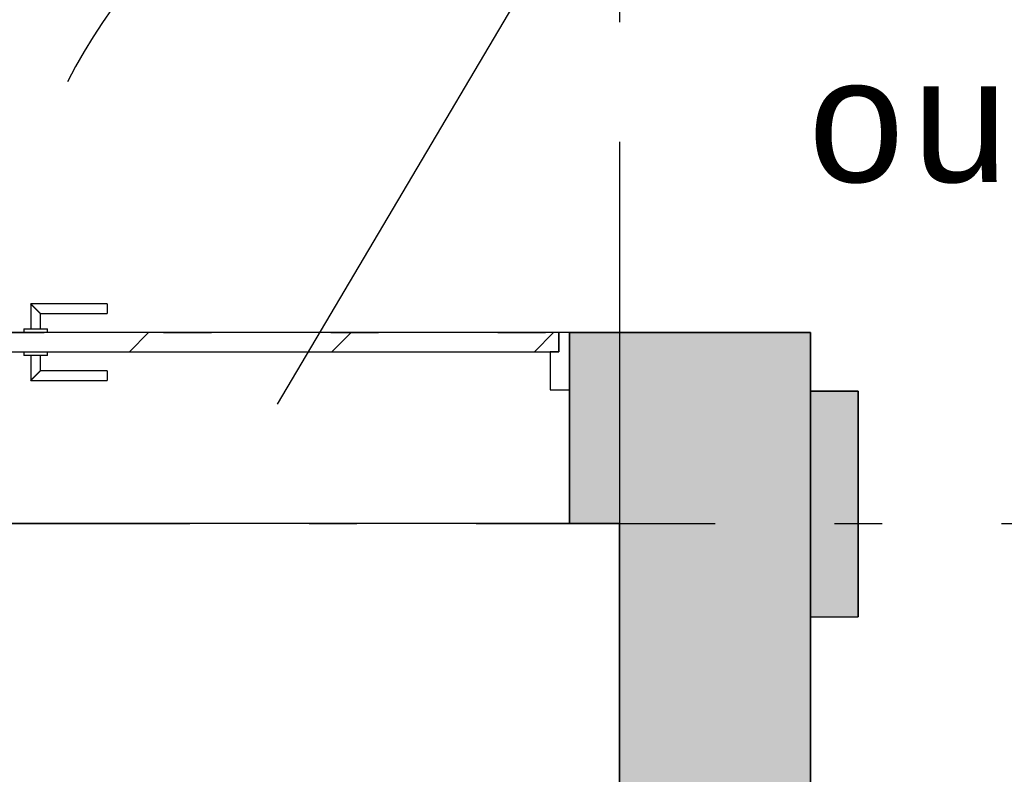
# Model space of a CAD drawing. Extents: x 2 to 87, y -108 to 11.
# Tile 348 of 352: x 48.37 to 50.43, y -10.83 to -9.25. Entities that reach past the tile are written whole.
import ezdxf

# ---------------------------------------------------------------- set-up
doc = ezdxf.new("R2010")
doc.units = 0
doc.header["$MEASUREMENT"] = 0
doc.linetypes.add('DASHDOT', pattern=[1, 0.5, -0.25, 0, -0.25])
doc.linetypes.add('DOT', pattern=[0.25, 0, -0.25])
for name, color, linetype in [('10', 7, 'CONTINUOUS'), ('16', 7, 'CONTINUOUS'), ('18', 7, 'CONTINUOUS'), ('2', 7, 'CONTINUOUS'), ('25', 7, 'CONTINUOUS'), ('30', 7, 'CONTINUOUS'), ('5', 7, 'CONTINUOUS'), ('8', 7, 'CONTINUOUS')]:
    doc.layers.add(name, color=color, linetype=linetype)
doc.styles.add('MONOTXT', font='MONOTXT', dxfattribs={"height": 0.2})

# ---------------------------------------------------------------- blocks, each defined once
blk = doc.blocks.new('*N157')
at = {"layer": '25', "color": 62, "linetype": 'Continuous'}
for p, q in [((50.0276, -10.0302), (50.1276, -10.0302)), ((50.0276, -10.0302), (50.0276, -10.5031)), ((50.1276, -10.0302), (50.1276, -10.5031)), ((50.0276, -10.5031), (50.1276, -10.5031))]:
    blk.add_line(p, q, dxfattribs=at)
for points in [[(50.0276, -10.0302), (50.0276, -10.0302), (50.1276, -10.0302)], [(50.0276, -10.0302), (50.0276, -10.5031), (50.1276, -10.5031)], [(50.0276, -10.0302), (50.1276, -10.0302), (50.1276, -10.5031)], [(50.0276, -10.5031), (50.0276, -10.5031), (50.1276, -10.5031)]]:
    blk.add_solid(points, dxfattribs=at)

msp = doc.modelspace()

# ---------------------------------------------------------------- linework, layer by layer
at = {"layer": '10', "color": 7, "linetype": 'Continuous'}
msp.add_line((49.7032, -8.7171), (48.9101, -10.0571), dxfattribs=at)
at = {"layer": '16', "color": 62, "linetype": 'Continuous'}
msp.add_arc((49.5006, -9.9075), 1.156, 96.4017, 152.9662, dxfattribs=at)
at = {"layer": '18', "color": 1, "linetype": 'DOT'}
msp.add_lwpolyline([(48.3226, -10.3075), (48.3226, -9.9075), (49.5226, -9.9075), (49.5226, -10.3075)], close=True, dxfattribs=at)
at = {"layer": '2', "color": 62, "linetype": 'Continuous'}
for p, q in [((50.0276, -9.9075), (49.5226, -9.9075)), ((49.5226, -10.3075), (49.5226, -9.9075)), ((50.0276, -11.0991), (50.0276, -9.9075)), ((50.1276, -10.0302), (50.0276, -10.0302)), ((50.0276, -10.0302), (50.0276, -10.5031)), ((50.1276, -10.5031), (50.1276, -10.0302)), ((49.6276, -10.3075), (33.3276, -10.3075)), ((49.6276, -14.6125), (49.6276, -10.3075)), ((50.0276, -10.5031), (50.1276, -10.5031))]:
    msp.add_line(p, q, dxfattribs=at)
at = {"layer": '25', "color": 62, "linetype": 'Continuous'}
for p, q in [((49.5226, -9.9075), (49.6276, -9.9075)), ((49.5226, -9.9075), (49.5226, -9.9797)), ((49.6276, -9.9075), (50.0276, -9.9075)), ((49.6276, -9.9075), (49.6276, -10.3075)), ((49.6276, -9.9075), (49.6276, -9.9797)), ((50.0276, -9.9075), (50.0276, -10.3075)), ((49.5226, -9.9797), (49.5226, -10.3075)), ((49.6276, -9.9797), (49.6276, -10.3075)), ((49.5226, -10.3075), (49.6276, -10.3075)), ((49.6276, -10.3075), (49.6276, -11.0991)), ((50.0276, -10.3075), (50.0276, -11.0991))]:
    msp.add_line(p, q, dxfattribs=at)
for points in [[(49.5226, -9.9075), (49.5226, -9.9075), (49.6276, -9.9075)], [(49.5226, -9.9075), (49.5226, -9.9797), (49.6276, -9.9797)], [(49.5226, -9.9075), (49.6276, -9.9075), (49.6276, -9.9797)], [(49.6276, -9.9075), (49.6276, -9.9075), (50.0276, -9.9075)], [(49.6276, -9.9075), (49.6276, -10.3075), (50.0276, -10.3075)], [(49.6276, -9.9075), (50.0276, -9.9075), (50.0276, -10.3075)], [(49.5226, -9.9797), (49.5226, -10.3075), (49.6276, -10.3075)], [(49.5226, -9.9797), (49.6276, -9.9797), (49.6276, -10.3075)], [(49.5226, -10.3075), (49.5226, -10.3075), (49.6276, -10.3075)], [(49.6276, -10.3075), (49.6276, -11.0991), (50.0276, -11.0991)], [(49.6276, -10.3075), (50.0276, -10.3075), (50.0276, -11.0991)]]:
    msp.add_solid(points, dxfattribs=at)
at = {"layer": '30', "color": 62, "linetype": 'Continuous'}
for p, q in [((49.5218, -9.9075), (49.5006, -9.9075)), ((49.5006, -9.9075), (49.5006, -9.9475)), ((49.5006, -9.9475), (49.4826, -9.9475)), ((49.4826, -9.9475), (49.4826, -10.0275)), ((49.4826, -10.0275), (49.5226, -10.0275))]:
    msp.add_line(p, q, dxfattribs=at)
at = {"layer": '5', "color": 7, "linetype": 'DASHDOT'}
for p, q in [((49.6276, -7.3075), (49.6276, -96.5075)), ((7.5276, -10.3075), (52.6276, -10.3075))]:
    msp.add_line(p, q, dxfattribs=at)
at = {"layer": '8', "color": 62, "linetype": 'Continuous'}
for p, q in [((48.3946, -9.8475), (48.3946, -9.8995)), ((48.5546, -9.8475), (48.3946, -9.8475)), ((48.5546, -9.8475), (48.5546, -9.8675)), ((48.4146, -9.8995), (48.4146, -9.8675)), ((48.4146, -9.8675), (48.5546, -9.8675)), ((48.3796, -9.8995), (48.3796, -9.9075)), ((48.3796, -9.8995), (48.4296, -9.8995)), ((48.4296, -9.9075), (48.4296, -9.8995)), ((49.5006, -9.9075), (48.3446, -9.9075)), ((48.601, -9.9475), (48.641, -9.9075)), ((49.0253, -9.9475), (49.0653, -9.9075)), ((49.4495, -9.9475), (49.4895, -9.9075)), ((49.5006, -9.9475), (49.5006, -9.9075)), ((48.3446, -9.9475), (49.5006, -9.9475)), ((48.3796, -9.9475), (48.3796, -9.9555)), ((48.4296, -9.9555), (48.3796, -9.9555)), ((48.3946, -9.9555), (48.3946, -10.0075)), ((48.4146, -9.9875), (48.4146, -9.9555)), ((48.4296, -9.9555), (48.4296, -9.9475)), ((48.5546, -9.9875), (48.4146, -9.9875)), ((48.5546, -9.9875), (48.5546, -10.0075)), ((48.3946, -10.0075), (48.5546, -10.0075))]:
    msp.add_line(p, q, dxfattribs=at)
for points in [[(48.4146, -9.8675), (48.4146, -9.8674), (48.4145, -9.8674), (48.4145, -9.8674), (48.4145, -9.8674), (48.4145, -9.8674), (48.4145, -9.8674), (48.4145, -9.8674), (48.4145, -9.8674), (48.4145, -9.8674), (48.4145, -9.8674), (48.4145, -9.8674), (48.4145, -9.8674), (48.4145, -9.8674), (48.4145, -9.8674), (48.4145, -9.8674), (48.4145, -9.8674), (48.4145, -9.8674), (48.4145, -9.8674), (48.4145, -9.8674), (48.4145, -9.8674), (48.4145, -9.8674), (48.4145, -9.8674), (48.4145, -9.8674), (48.4145, -9.8674), (48.4145, -9.8674), (48.4145, -9.8674), (48.4145, -9.8674), (48.4145, -9.8674), (48.4144, -9.8673), (48.4144, -9.8673), (48.4144, -9.8673), (48.4144, -9.8673), (48.4144, -9.8673), (48.4144, -9.8673), (48.4144, -9.8673), (48.4144, -9.8673), (48.4144, -9.8673), (48.4144, -9.8673), (48.4144, -9.8673), (48.4144, -9.8673), (48.4144, -9.8673), (48.4144, -9.8673), (48.4144, -9.8673), (48.4144, -9.8673), (48.4144, -9.8673), (48.4144, -9.8673), (48.4144, -9.8672), (48.4143, -9.8672), (48.4143, -9.8672), (48.4143, -9.8672), (48.4143, -9.8672), (48.4143, -9.8672), (48.4143, -9.8672), (48.4143, -9.8672), (48.4143, -9.8672), (48.4143, -9.8672), (48.4143, -9.8672), (48.4143, -9.8672), (48.4143, -9.8672), (48.4143, -9.8672), (48.4143, -9.8672), (48.4143, -9.8672), (48.4142, -9.8671), (48.4141, -9.867), (48.4141, -9.867), (48.4141, -9.867), (48.4141, -9.867), (48.4141, -9.867), (48.4141, -9.867), (48.4141, -9.867), (48.4141, -9.867), (48.4141, -9.867), (48.4141, -9.867), (48.4141, -9.867), (48.4141, -9.8669), (48.414, -9.8669), (48.414, -9.8669), (48.414, -9.8669), (48.414, -9.8669), (48.414, -9.8669), (48.414, -9.8669), (48.414, -9.8669), (48.414, -9.8669), (48.414, -9.8669), (48.414, -9.8669), (48.4139, -9.8668), (48.4139, -9.8668), (48.4139, -9.8668), (48.4139, -9.8668), (48.4139, -9.8668), (48.4139, -9.8668), (48.4139, -9.8668), (48.4139, -9.8668), (48.4139, -9.8668), (48.4139, -9.8668), (48.4138, -9.8667), (48.4138, -9.8667), (48.4138, -9.8667), (48.4138, -9.8667), (48.4138, -9.8667), (48.4138, -9.8667), (48.4138, -9.8667), (48.4138, -9.8667), (48.4138, -9.8667), (48.4138, -9.8667), (48.4137, -9.8666), (48.4137, -9.8666), (48.4137, -9.8666), (48.4137, -9.8666), (48.4137, -9.8666), (48.4137, -9.8666), (48.4137, -9.8666), (48.4137, -9.8666), (48.4137, -9.8665), (48.4136, -9.8665), (48.4136, -9.8665), (48.4136, -9.8665), (48.4136, -9.8665), (48.4136, -9.8665), (48.4136, -9.8665), (48.4136, -9.8665), (48.4136, -9.8665), (48.4135, -9.8664), (48.4135, -9.8664), (48.4135, -9.8664), (48.4135, -9.8664), (48.4135, -9.8664), (48.4135, -9.8664), (48.4135, -9.8664), (48.4135, -9.8664), (48.4134, -9.8663), (48.4134, -9.8663), (48.4134, -9.8663), (48.4134, -9.8663), (48.4134, -9.8663), (48.4134, -9.8663), (48.4134, -9.8663), (48.4134, -9.8663), (48.4133, -9.8662), (48.4133, -9.8662), (48.4133, -9.8662), (48.4133, -9.8662), (48.4133, -9.8662), (48.4133, -9.8662), (48.4133, -9.8662), (48.4132, -9.8661), (48.4132, -9.8661), (48.4132, -9.8661), (48.4132, -9.8661), (48.4132, -9.8661), (48.4132, -9.8661), (48.4132, -9.8661), (48.4131, -9.866), (48.413, -9.8659), (48.413, -9.8659), (48.413, -9.8659), (48.413, -9.8659), (48.413, -9.8659), (48.413, -9.8659), (48.413, -9.8659), (48.4129, -9.8658), (48.4129, -9.8658), (48.4129, -9.8658), (48.4129, -9.8658), (48.4129, -9.8658), (48.4129, -9.8658), (48.4129, -9.8658), (48.4128, -9.8657), (48.4128, -9.8657), (48.4128, -9.8657), (48.4128, -9.8657), (48.4128, -9.8657), (48.4128, -9.8657), (48.4127, -9.8656), (48.4127, -9.8656), (48.4127, -9.8656), (48.4127, -9.8656), (48.4127, -9.8656), (48.4127, -9.8656), (48.4126, -9.8655), (48.4126, -9.8655), (48.4126, -9.8655), (48.4126, -9.8655), (48.4126, -9.8655), (48.4126, -9.8655), (48.4125, -9.8654), (48.4125, -9.8654), (48.4125, -9.8654), (48.4125, -9.8654), (48.4125, -9.8654), (48.4125, -9.8654), (48.4124, -9.8653), (48.4124, -9.8653), (48.4124, -9.8653), (48.4124, -9.8653), (48.4124, -9.8653), (48.4124, -9.8653), (48.4123, -9.8652), (48.4123, -9.8652), (48.4123, -9.8652), (48.4123, -9.8652), (48.4123, -9.8652), (48.4123, -9.8652), (48.4122, -9.8651), (48.4122, -9.8651), (48.4122, -9.8651), (48.4122, -9.8651), (48.4122, -9.8651), (48.4122, -9.865), (48.4121, -9.865), (48.4121, -9.865), (48.4121, -9.865), (48.4121, -9.865), (48.4121, -9.865), (48.412, -9.8649), (48.412, -9.8649), (48.412, -9.8649), (48.412, -9.8649), (48.412, -9.8649), (48.412, -9.8648), (48.4119, -9.8648), (48.4119, -9.8648), (48.4119, -9.8648), (48.4119, -9.8648), (48.4119, -9.8648), (48.4118, -9.8647), (48.4118, -9.8647), (48.4118, -9.8647), (48.4118, -9.8647), (48.4118, -9.8647), (48.4117, -9.8646), (48.4117, -9.8646), (48.4117, -9.8646), (48.4117, -9.8646), (48.4117, -9.8646), (48.4116, -9.8645), (48.4116, -9.8645), (48.4116, -9.8645), (48.4116, -9.8645), (48.4116, -9.8645), (48.4115, -9.8644), (48.4115, -9.8644), (48.4115, -9.8644), (48.4115, -9.8644), (48.4115, -9.8644), (48.4115, -9.8644), (48.4114, -9.8643), (48.4113, -9.8642), (48.4113, -9.8642), (48.4113, -9.8642), (48.4113, -9.8642), (48.4112, -9.8641), (48.4112, -9.8641), (48.4112, -9.8641), (48.4112, -9.8641), (48.4112, -9.8641), (48.4111, -9.864), (48.4111, -9.864), (48.4111, -9.864), (48.4111, -9.864), (48.4111, -9.864), (48.411, -9.8639), (48.411, -9.8639), (48.411, -9.8639), (48.411, -9.8639), (48.411, -9.8639), (48.4109, -9.8638), (48.4109, -9.8638), (48.4109, -9.8638), (48.4109, -9.8638), (48.4109, -9.8638), (48.4108, -9.8637), (48.4108, -9.8637), (48.4108, -9.8637), (48.4108, -9.8637), (48.4107, -9.8636), (48.4107, -9.8636), (48.4107, -9.8636), (48.4107, -9.8636), (48.4107, -9.8636), (48.4106, -9.8635), (48.4106, -9.8635), (48.4106, -9.8635), (48.4106, -9.8635), (48.4106, -9.8634), (48.4105, -9.8634), (48.4105, -9.8634), (48.4105, -9.8634), (48.4105, -9.8634), (48.4104, -9.8633), (48.4104, -9.8633), (48.4104, -9.8633), (48.4104, -9.8633), (48.4104, -9.8632), (48.4103, -9.8632), (48.4103, -9.8632), (48.4103, -9.8632), (48.4103, -9.8632), (48.4102, -9.8631), (48.4102, -9.8631), (48.4102, -9.8631), (48.4102, -9.8631), (48.4101, -9.863), (48.4101, -9.863), (48.4101, -9.863), (48.4101, -9.863), (48.4101, -9.863), (48.41, -9.8629), (48.41, -9.8629), (48.41, -9.8629), (48.41, -9.8629), (48.4099, -9.8628), (48.4099, -9.8628), (48.4099, -9.8628), (48.4099, -9.8628), (48.4099, -9.8627), (48.4098, -9.8627), (48.4098, -9.8627), (48.4098, -9.8627), (48.4098, -9.8627), (48.4097, -9.8626), (48.4097, -9.8626), (48.4097, -9.8626), (48.4097, -9.8626), (48.4096, -9.8625), (48.4096, -9.8625), (48.4096, -9.8625), (48.4096, -9.8625), (48.4095, -9.8624), (48.4095, -9.8624), (48.4095, -9.8624), (48.4095, -9.8624), (48.4095, -9.8623), (48.4094, -9.8623), (48.4094, -9.8623), (48.4094, -9.8623), (48.4094, -9.8623), (48.4093, -9.8622), (48.4093, -9.8622), (48.4093, -9.8622), (48.4093, -9.8622), (48.4092, -9.8621), (48.4091, -9.862), (48.4091, -9.862), (48.4091, -9.862), (48.4091, -9.862), (48.409, -9.8619), (48.409, -9.8619), (48.409, -9.8619), (48.409, -9.8619), (48.4089, -9.8618), (48.4089, -9.8618), (48.4089, -9.8618), (48.4089, -9.8618), (48.4088, -9.8617), (48.4088, -9.8617), (48.4088, -9.8617), (48.4088, -9.8617), (48.4087, -9.8616), (48.4087, -9.8616), (48.4087, -9.8616), (48.4087, -9.8616), (48.4086, -9.8615), (48.4086, -9.8615), (48.4086, -9.8615), (48.4086, -9.8615), (48.4085, -9.8614), (48.4085, -9.8614), (48.4085, -9.8614), (48.4085, -9.8614), (48.4084, -9.8613), (48.4084, -9.8613), (48.4084, -9.8613), (48.4084, -9.8613), (48.4083, -9.8612), (48.4083, -9.8612), (48.4083, -9.8612), (48.4083, -9.8612), (48.4082, -9.8611), (48.4082, -9.8611), (48.4082, -9.8611), (48.4082, -9.8611), (48.4081, -9.861), (48.4081, -9.861), (48.4081, -9.861), (48.4081, -9.861), (48.408, -9.8609), (48.408, -9.8609), (48.408, -9.8609), (48.408, -9.8609), (48.4079, -9.8608), (48.4079, -9.8608), (48.4079, -9.8608), (48.4079, -9.8608), (48.4078, -9.8607), (48.4078, -9.8607), (48.4078, -9.8607), (48.4078, -9.8606), (48.4077, -9.8606), (48.4077, -9.8606), (48.4077, -9.8606), (48.4076, -9.8605), (48.4076, -9.8605), (48.4076, -9.8605), (48.4076, -9.8605), (48.4075, -9.8604), (48.4075, -9.8604), (48.4075, -9.8604), (48.4075, -9.8604), (48.4074, -9.8603), (48.4074, -9.8603), (48.4074, -9.8603), (48.4074, -9.8603), (48.4073, -9.8602), (48.4073, -9.8602), (48.4073, -9.8602), (48.4073, -9.8602), (48.4072, -9.8601), (48.4072, -9.8601), (48.4072, -9.8601), (48.4072, -9.8601), (48.4071, -9.86), (48.4071, -9.86), (48.4071, -9.86), (48.407, -9.8599), (48.407, -9.8599), (48.407, -9.8599), (48.407, -9.8599), (48.4069, -9.8598), (48.4069, -9.8598), (48.4069, -9.8598), (48.4069, -9.8598), (48.4068, -9.8597), (48.4068, -9.8597), (48.4068, -9.8597), (48.4068, -9.8597), (48.4067, -9.8596), (48.4067, -9.8596), (48.4067, -9.8596), (48.4066, -9.8595), (48.4065, -9.8594), (48.4065, -9.8594), (48.4065, -9.8594), (48.4065, -9.8594), (48.4064, -9.8593), (48.4064, -9.8593), (48.4064, -9.8593), (48.4064, -9.8593), (48.4063, -9.8592), (48.4063, -9.8592), (48.4063, -9.8592), (48.4062, -9.8591), (48.4062, -9.8591), (48.4062, -9.8591), (48.4062, -9.8591), (48.4061, -9.859), (48.4061, -9.859), (48.4061, -9.859), (48.4061, -9.859), (48.406, -9.8589), (48.406, -9.8589), (48.406, -9.8589), (48.4059, -9.8588), (48.4059, -9.8588), (48.4059, -9.8588), (48.4059, -9.8588), (48.4058, -9.8587), (48.4058, -9.8587), (48.4058, -9.8587), (48.4058, -9.8587), (48.4057, -9.8586), (48.4057, -9.8586), (48.4057, -9.8586), (48.4056, -9.8585), (48.4056, -9.8585), (48.4056, -9.8585), (48.4056, -9.8585), (48.4055, -9.8584), (48.4055, -9.8584), (48.4055, -9.8584), (48.4055, -9.8584), (48.4054, -9.8583), (48.4054, -9.8583), (48.4054, -9.8583), (48.4054, -9.8582), (48.4053, -9.8582), (48.4053, -9.8582), (48.4053, -9.8582), (48.4052, -9.8581), (48.4052, -9.8581), (48.4052, -9.8581), (48.4052, -9.8581), (48.4051, -9.858), (48.4051, -9.858), (48.4051, -9.858), (48.4051, -9.8579), (48.405, -9.8579), (48.405, -9.8579), (48.405, -9.8579), (48.4049, -9.8578), (48.4049, -9.8578), (48.4049, -9.8578), (48.4049, -9.8578), (48.4048, -9.8577), (48.4048, -9.8577), (48.4048, -9.8577), (48.4048, -9.8576), (48.4047, -9.8576), (48.4047, -9.8576), (48.4047, -9.8576), (48.4046, -9.8575), (48.4046, -9.8575), (48.4046, -9.8575), (48.4046, -9.8575), (48.4045, -9.8574), (48.4045, -9.8574), (48.4045, -9.8574), (48.4045, -9.8574), (48.4044, -9.8573), (48.4044, -9.8573), (48.4044, -9.8573), (48.4043, -9.8572), (48.4043, -9.8572), (48.4043, -9.8572), (48.4043, -9.8572), (48.4042, -9.8571), (48.4042, -9.8571), (48.4042, -9.8571), (48.4042, -9.8571), (48.4041, -9.857), (48.4041, -9.857), (48.4041, -9.857), (48.404, -9.8569), (48.404, -9.8569), (48.404, -9.8569), (48.404, -9.8569), (48.4039, -9.8568), (48.4038, -9.8567), (48.4038, -9.8567), (48.4038, -9.8567), (48.4037, -9.8566), (48.4037, -9.8566), (48.4037, -9.8566), (48.4037, -9.8566), (48.4036, -9.8565), (48.4036, -9.8565), (48.4036, -9.8565), (48.4036, -9.8565), (48.4035, -9.8564), (48.4035, -9.8564), (48.4035, -9.8564), (48.4034, -9.8563), (48.4034, -9.8563), (48.4034, -9.8563), (48.4034, -9.8563), (48.4033, -9.8562), (48.4033, -9.8562), (48.4033, -9.8562), (48.4033, -9.8562), (48.4032, -9.8561), (48.4032, -9.8561), (48.4032, -9.8561), (48.4031, -9.856), (48.4031, -9.856), (48.4031, -9.856), (48.4031, -9.856), (48.403, -9.8559), (48.403, -9.8559), (48.403, -9.8559), (48.403, -9.8559), (48.4029, -9.8558), (48.4029, -9.8558), (48.4029, -9.8558), (48.4028, -9.8557), (48.4028, -9.8557), (48.4028, -9.8557), (48.4028, -9.8557), (48.4027, -9.8556), (48.4027, -9.8556), (48.4027, -9.8556), (48.4027, -9.8556), (48.4026, -9.8555), (48.4026, -9.8555), (48.4026, -9.8555), (48.4026, -9.8555), (48.4025, -9.8554), (48.4025, -9.8554), (48.4025, -9.8554), (48.4024, -9.8553), (48.4024, -9.8553), (48.4024, -9.8553), (48.4024, -9.8553), (48.4023, -9.8552), (48.4023, -9.8552), (48.4023, -9.8552), (48.4023, -9.8552), (48.4022, -9.8551), (48.4022, -9.8551), (48.4022, -9.8551), (48.4022, -9.8551), (48.4021, -9.855), (48.4021, -9.855), (48.4021, -9.855), (48.402, -9.8549), (48.402, -9.8549), (48.402, -9.8549), (48.402, -9.8549), (48.4019, -9.8548), (48.4019, -9.8548), (48.4019, -9.8548), (48.4019, -9.8548), (48.4018, -9.8547), (48.4018, -9.8547), (48.4018, -9.8547), (48.4018, -9.8547), (48.4017, -9.8546), (48.4017, -9.8546), (48.4017, -9.8546), (48.4017, -9.8546), (48.4016, -9.8545), (48.4016, -9.8545), (48.4016, -9.8545), (48.4016, -9.8545), (48.4015, -9.8544), (48.4015, -9.8544), (48.4015, -9.8544), (48.4014, -9.8543), (48.4014, -9.8543), (48.4014, -9.8543), (48.4014, -9.8543), (48.4013, -9.8542), (48.4012, -9.8541), (48.4012, -9.8541), (48.4012, -9.8541), (48.4012, -9.8541), (48.4011, -9.854), (48.4011, -9.854), (48.4011, -9.854), (48.4011, -9.854), (48.401, -9.8539), (48.401, -9.8539), (48.401, -9.8539), (48.401, -9.8539), (48.4009, -9.8538), (48.4009, -9.8538), (48.4009, -9.8538), (48.4009, -9.8538), (48.4008, -9.8537), (48.4008, -9.8537), (48.4008, -9.8537), (48.4008, -9.8537), (48.4007, -9.8536), (48.4007, -9.8536), (48.4007, -9.8536), (48.4007, -9.8536), (48.4006, -9.8535), (48.4006, -9.8535), (48.4006, -9.8535), (48.4006, -9.8535), (48.4005, -9.8534), (48.4005, -9.8534), (48.4005, -9.8534), (48.4005, -9.8534), (48.4004, -9.8533), (48.4004, -9.8533), (48.4004, -9.8533), (48.4004, -9.8533), (48.4003, -9.8532), (48.4003, -9.8532), (48.4003, -9.8532), (48.4003, -9.8532), (48.4002, -9.8531), (48.4002, -9.8531), (48.4002, -9.8531), (48.4002, -9.8531), (48.4001, -9.853), (48.4001, -9.853), (48.4001, -9.853), (48.4001, -9.853), (48.4, -9.8529), (48.4, -9.8529), (48.4, -9.8529), (48.4, -9.8529), (48.3999, -9.8528), (48.3999, -9.8528), (48.3999, -9.8528), (48.3999, -9.8528), (48.3998, -9.8527), (48.3998, -9.8527), (48.3998, -9.8527), (48.3998, -9.8527), (48.3998, -9.8526), (48.3997, -9.8526), (48.3997, -9.8526), (48.3997, -9.8526), (48.3997, -9.8526), (48.3996, -9.8525), (48.3996, -9.8525), (48.3996, -9.8525), (48.3996, -9.8525), (48.3995, -9.8524), (48.3995, -9.8524), (48.3995, -9.8524), (48.3995, -9.8524), (48.3994, -9.8523), (48.3994, -9.8523), (48.3994, -9.8523), (48.3994, -9.8523), (48.3994, -9.8523), (48.3993, -9.8522), (48.3993, -9.8522), (48.3993, -9.8522), (48.3993, -9.8522), (48.3992, -9.8521), (48.3992, -9.8521), (48.3992, -9.8521), (48.3992, -9.8521), (48.3991, -9.852), (48.3991, -9.852), (48.3991, -9.852), (48.3991, -9.852), (48.3991, -9.852), (48.399, -9.8519), (48.399, -9.8519), (48.399, -9.8519), (48.399, -9.8519), (48.3989, -9.8518), (48.3989, -9.8518), (48.3989, -9.8518), (48.3989, -9.8518), (48.3988, -9.8518), (48.3988, -9.8517), (48.3988, -9.8517), (48.3988, -9.8517), (48.3988, -9.8517), (48.3987, -9.8516), (48.3987, -9.8516), (48.3987, -9.8516), (48.3987, -9.8516), (48.3987, -9.8516), (48.3986, -9.8515), (48.3986, -9.8515), (48.3986, -9.8515), (48.3986, -9.8515), (48.3985, -9.8514), (48.3985, -9.8514), (48.3985, -9.8514), (48.3985, -9.8514), (48.3985, -9.8514), (48.3984, -9.8513), (48.3984, -9.8513), (48.3984, -9.8513), (48.3984, -9.8513), (48.3983, -9.8512), (48.3983, -9.8512), (48.3983, -9.8512), (48.3983, -9.8512), (48.3983, -9.8512), (48.3982, -9.8511), (48.3982, -9.8511), (48.3982, -9.8511), (48.3982, -9.8511), (48.3982, -9.8511), (48.3981, -9.851), (48.3981, -9.851), (48.3981, -9.851), (48.3981, -9.851), (48.3981, -9.851), (48.398, -9.8509), (48.398, -9.8509), (48.398, -9.8509), (48.398, -9.8509), (48.398, -9.8508), (48.3979, -9.8508), (48.3979, -9.8508), (48.3979, -9.8508), (48.3979, -9.8508), (48.3978, -9.8507), (48.3978, -9.8507), (48.3978, -9.8507), (48.3978, -9.8507), (48.3978, -9.8507), (48.3977, -9.8506), (48.3977, -9.8506), (48.3977, -9.8506), (48.3977, -9.8506), (48.3977, -9.8506), (48.3977, -9.8505), (48.3976, -9.8505), (48.3976, -9.8505), (48.3976, -9.8505), (48.3976, -9.8505), (48.3976, -9.8505), (48.3975, -9.8504), (48.3975, -9.8504), (48.3975, -9.8504), (48.3975, -9.8504), (48.3975, -9.8504), (48.3974, -9.8503), (48.3974, -9.8503), (48.3974, -9.8503), (48.3974, -9.8503), (48.3974, -9.8503), (48.3973, -9.8502), (48.3973, -9.8502), (48.3973, -9.8502), (48.3973, -9.8502), (48.3973, -9.8502), (48.3973, -9.8502), (48.3972, -9.8501), (48.3972, -9.8501), (48.3972, -9.8501), (48.3972, -9.8501), (48.3972, -9.8501), (48.3971, -9.85), (48.3971, -9.85), (48.3971, -9.85), (48.3971, -9.85), (48.3971, -9.85), (48.3971, -9.85), (48.397, -9.8499), (48.397, -9.8499), (48.397, -9.8499), (48.397, -9.8499), (48.397, -9.8499), (48.3969, -9.8498), (48.3968, -9.8497), (48.3968, -9.8497), (48.3968, -9.8497), (48.3968, -9.8497), (48.3968, -9.8497), (48.3968, -9.8497), (48.3967, -9.8496), (48.3967, -9.8496), (48.3967, -9.8496), (48.3967, -9.8496), (48.3967, -9.8496), (48.3967, -9.8496), (48.3966, -9.8495), (48.3966, -9.8495), (48.3966, -9.8495), (48.3966, -9.8495), (48.3966, -9.8495), (48.3966, -9.8495), (48.3965, -9.8494), (48.3965, -9.8494), (48.3965, -9.8494), (48.3965, -9.8494), (48.3965, -9.8494), (48.3965, -9.8494), (48.3964, -9.8493), (48.3964, -9.8493), (48.3964, -9.8493), (48.3964, -9.8493), (48.3964, -9.8493), (48.3964, -9.8493), (48.3963, -9.8492), (48.3963, -9.8492), (48.3963, -9.8492), (48.3963, -9.8492), (48.3963, -9.8492), (48.3963, -9.8492), (48.3963, -9.8492), (48.3962, -9.8491), (48.3962, -9.8491), (48.3962, -9.8491), (48.3962, -9.8491), (48.3962, -9.8491), (48.3962, -9.8491), (48.3962, -9.8491), (48.3961, -9.849), (48.3961, -9.849), (48.3961, -9.849), (48.3961, -9.849), (48.3961, -9.849), (48.3961, -9.849), (48.3961, -9.849), (48.396, -9.8489), (48.396, -9.8489), (48.396, -9.8489), (48.396, -9.8489), (48.396, -9.8489), (48.396, -9.8489), (48.396, -9.8489), (48.3959, -9.8488), (48.3959, -9.8488), (48.3959, -9.8488), (48.3959, -9.8488), (48.3959, -9.8488), (48.3959, -9.8488), (48.3959, -9.8488), (48.3958, -9.8487), (48.3958, -9.8487), (48.3958, -9.8487), (48.3958, -9.8487), (48.3958, -9.8487), (48.3958, -9.8487), (48.3958, -9.8487), (48.3958, -9.8487), (48.3957, -9.8486), (48.3957, -9.8486), (48.3957, -9.8486), (48.3957, -9.8486), (48.3957, -9.8486), (48.3957, -9.8486), (48.3957, -9.8486), (48.3957, -9.8486), (48.3956, -9.8485), (48.3956, -9.8485), (48.3956, -9.8485), (48.3956, -9.8485), (48.3956, -9.8485), (48.3956, -9.8485), (48.3956, -9.8485), (48.3956, -9.8485), (48.3956, -9.8485), (48.3955, -9.8484), (48.3955, -9.8484), (48.3955, -9.8484), (48.3955, -9.8484), (48.3955, -9.8484), (48.3955, -9.8484), (48.3955, -9.8484), (48.3955, -9.8484), (48.3954, -9.8483), (48.3953, -9.8482), (48.3953, -9.8482), (48.3953, -9.8482), (48.3953, -9.8482), (48.3953, -9.8482), (48.3953, -9.8482), (48.3953, -9.8482), (48.3953, -9.8482), (48.3953, -9.8482), (48.3953, -9.8482), (48.3952, -9.8481), (48.3952, -9.8481), (48.3952, -9.8481), (48.3952, -9.8481), (48.3952, -9.8481), (48.3952, -9.8481), (48.3952, -9.8481), (48.3952, -9.8481), (48.3952, -9.8481), (48.3952, -9.8481), (48.3951, -9.848), (48.3951, -9.848), (48.3951, -9.848), (48.3951, -9.848), (48.3951, -9.848), (48.3951, -9.848), (48.3951, -9.848), (48.3951, -9.848), (48.3951, -9.848), (48.3951, -9.848), (48.3951, -9.848), (48.3951, -9.848), (48.395, -9.8479), (48.395, -9.8479), (48.395, -9.8479), (48.395, -9.8479), (48.395, -9.8479), (48.395, -9.8479), (48.395, -9.8479), (48.395, -9.8479), (48.395, -9.8479), (48.395, -9.8479), (48.395, -9.8479), (48.395, -9.8479), (48.395, -9.8479), (48.3949, -9.8478), (48.3949, -9.8478), (48.3949, -9.8478), (48.3949, -9.8478), (48.3949, -9.8478), (48.3949, -9.8478), (48.3949, -9.8478), (48.3949, -9.8478), (48.3949, -9.8478), (48.3949, -9.8478), (48.3949, -9.8478), (48.3949, -9.8478), (48.3949, -9.8478), (48.3949, -9.8478), (48.3949, -9.8478), (48.3948, -9.8477), (48.3948, -9.8477), (48.3948, -9.8477), (48.3948, -9.8477), (48.3948, -9.8477), (48.3948, -9.8477), (48.3948, -9.8477), (48.3948, -9.8477), (48.3948, -9.8477), (48.3948, -9.8477), (48.3948, -9.8477), (48.3948, -9.8477), (48.3948, -9.8477), (48.3948, -9.8477), (48.3948, -9.8477), (48.3948, -9.8477), (48.3948, -9.8477), (48.3948, -9.8477), (48.3948, -9.8477), (48.3947, -9.8476), (48.3946, -9.8475)], [(48.3946, -10.0075), (48.3946, -10.0074), (48.3947, -10.0074), (48.3947, -10.0074), (48.3947, -10.0074), (48.3947, -10.0074), (48.3947, -10.0074), (48.3947, -10.0074), (48.3947, -10.0074), (48.3947, -10.0074), (48.3947, -10.0074), (48.3947, -10.0074), (48.3947, -10.0074), (48.3947, -10.0074), (48.3947, -10.0074), (48.3947, -10.0074), (48.3947, -10.0074), (48.3947, -10.0074), (48.3947, -10.0074), (48.3947, -10.0074), (48.3947, -10.0074), (48.3947, -10.0074), (48.3947, -10.0074), (48.3947, -10.0074), (48.3947, -10.0074), (48.3947, -10.0074), (48.3947, -10.0074), (48.3947, -10.0074), (48.3947, -10.0074), (48.3948, -10.0073), (48.3948, -10.0073), (48.3948, -10.0073), (48.3948, -10.0073), (48.3948, -10.0073), (48.3948, -10.0073), (48.3948, -10.0073), (48.3948, -10.0073), (48.3948, -10.0073), (48.3948, -10.0073), (48.3948, -10.0073), (48.3948, -10.0073), (48.3948, -10.0073), (48.3948, -10.0073), (48.3948, -10.0073), (48.3948, -10.0073), (48.3948, -10.0073), (48.3948, -10.0073), (48.3948, -10.0072), (48.3949, -10.0072), (48.3949, -10.0072), (48.3949, -10.0072), (48.3949, -10.0072), (48.3949, -10.0072), (48.3949, -10.0072), (48.3949, -10.0072), (48.3949, -10.0072), (48.3949, -10.0072), (48.3949, -10.0072), (48.3949, -10.0072), (48.3949, -10.0072), (48.3949, -10.0072), (48.3949, -10.0072), (48.3949, -10.0072), (48.395, -10.0071), (48.3951, -10.007), (48.3951, -10.007), (48.3951, -10.007), (48.3951, -10.007), (48.3951, -10.007), (48.3951, -10.007), (48.3951, -10.007), (48.3951, -10.007), (48.3951, -10.007), (48.3951, -10.007), (48.3951, -10.007), (48.3951, -10.0069), (48.3952, -10.0069), (48.3952, -10.0069), (48.3952, -10.0069), (48.3952, -10.0069), (48.3952, -10.0069), (48.3952, -10.0069), (48.3952, -10.0069), (48.3952, -10.0069), (48.3952, -10.0069), (48.3952, -10.0069), (48.3953, -10.0068), (48.3953, -10.0068), (48.3953, -10.0068), (48.3953, -10.0068), (48.3953, -10.0068), (48.3953, -10.0068), (48.3953, -10.0068), (48.3953, -10.0068), (48.3953, -10.0068), (48.3953, -10.0068), (48.3954, -10.0067), (48.3954, -10.0067), (48.3954, -10.0067), (48.3954, -10.0067), (48.3954, -10.0067), (48.3954, -10.0067), (48.3954, -10.0067), (48.3954, -10.0067), (48.3954, -10.0067), (48.3954, -10.0067), (48.3955, -10.0066), (48.3955, -10.0066), (48.3955, -10.0066), (48.3955, -10.0066), (48.3955, -10.0066), (48.3955, -10.0066), (48.3955, -10.0066), (48.3955, -10.0066), (48.3956, -10.0065), (48.3956, -10.0065), (48.3956, -10.0065), (48.3956, -10.0065), (48.3956, -10.0065), (48.3956, -10.0065), (48.3956, -10.0065), (48.3956, -10.0065), (48.3956, -10.0065), (48.3957, -10.0064), (48.3957, -10.0064), (48.3957, -10.0064), (48.3957, -10.0064), (48.3957, -10.0064), (48.3957, -10.0064), (48.3957, -10.0064), (48.3957, -10.0064), (48.3958, -10.0063), (48.3958, -10.0063), (48.3958, -10.0063), (48.3958, -10.0063), (48.3958, -10.0063), (48.3958, -10.0063), (48.3958, -10.0063), (48.3958, -10.0063), (48.3959, -10.0062), (48.3959, -10.0062), (48.3959, -10.0062), (48.3959, -10.0062), (48.3959, -10.0062), (48.3959, -10.0062), (48.3959, -10.0062), (48.396, -10.0061), (48.396, -10.0061), (48.396, -10.0061), (48.396, -10.0061), (48.396, -10.0061), (48.396, -10.0061), (48.396, -10.0061), (48.3961, -10.006), (48.3962, -10.0059), (48.3962, -10.0059), (48.3962, -10.0059), (48.3962, -10.0059), (48.3962, -10.0059), (48.3962, -10.0059), (48.3962, -10.0059), (48.3963, -10.0058), (48.3963, -10.0058), (48.3963, -10.0058), (48.3963, -10.0058), (48.3963, -10.0058), (48.3963, -10.0058), (48.3963, -10.0058), (48.3964, -10.0057), (48.3964, -10.0057), (48.3964, -10.0057), (48.3964, -10.0057), (48.3964, -10.0057), (48.3964, -10.0057), (48.3965, -10.0056), (48.3965, -10.0056), (48.3965, -10.0056), (48.3965, -10.0056), (48.3965, -10.0056), (48.3965, -10.0056), (48.3966, -10.0055), (48.3966, -10.0055), (48.3966, -10.0055), (48.3966, -10.0055), (48.3966, -10.0055), (48.3966, -10.0055), (48.3967, -10.0054), (48.3967, -10.0054), (48.3967, -10.0054), (48.3967, -10.0054), (48.3967, -10.0054), (48.3967, -10.0054), (48.3968, -10.0053), (48.3968, -10.0053), (48.3968, -10.0053), (48.3968, -10.0053), (48.3968, -10.0053), (48.3968, -10.0053), (48.3969, -10.0052), (48.3969, -10.0052), (48.3969, -10.0052), (48.3969, -10.0052), (48.3969, -10.0052), (48.3969, -10.0052), (48.397, -10.0051), (48.397, -10.0051), (48.397, -10.0051), (48.397, -10.0051), (48.397, -10.0051), (48.3971, -10.005), (48.3971, -10.005), (48.3971, -10.005), (48.3971, -10.005), (48.3971, -10.005), (48.3971, -10.005), (48.3972, -10.0049), (48.3972, -10.0049), (48.3972, -10.0049), (48.3972, -10.0049), (48.3972, -10.0049), (48.3973, -10.0048), (48.3973, -10.0048), (48.3973, -10.0048), (48.3973, -10.0048), (48.3973, -10.0048), (48.3973, -10.0048), (48.3974, -10.0047), (48.3974, -10.0047), (48.3974, -10.0047), (48.3974, -10.0047), (48.3974, -10.0047), (48.3975, -10.0046), (48.3975, -10.0046), (48.3975, -10.0046), (48.3975, -10.0046), (48.3975, -10.0046), (48.3976, -10.0045), (48.3976, -10.0045), (48.3976, -10.0045), (48.3976, -10.0045), (48.3976, -10.0045), (48.3977, -10.0044), (48.3977, -10.0044), (48.3977, -10.0044), (48.3977, -10.0044), (48.3977, -10.0044), (48.3977, -10.0044), (48.3978, -10.0043), (48.3979, -10.0042), (48.3979, -10.0042), (48.3979, -10.0042), (48.3979, -10.0042), (48.398, -10.0041), (48.398, -10.0041), (48.398, -10.0041), (48.398, -10.0041), (48.398, -10.0041), (48.3981, -10.004), (48.3981, -10.004), (48.3981, -10.004), (48.3981, -10.004), (48.3981, -10.004), (48.3982, -10.0039), (48.3982, -10.0039), (48.3982, -10.0039), (48.3982, -10.0039), (48.3982, -10.0039), (48.3983, -10.0038), (48.3983, -10.0038), (48.3983, -10.0038), (48.3983, -10.0038), (48.3983, -10.0038), (48.3984, -10.0037), (48.3984, -10.0037), (48.3984, -10.0037), (48.3984, -10.0037), (48.3985, -10.0036), (48.3985, -10.0036), (48.3985, -10.0036), (48.3985, -10.0036), (48.3985, -10.0036), (48.3986, -10.0035), (48.3986, -10.0035), (48.3986, -10.0035), (48.3986, -10.0035), (48.3987, -10.0034), (48.3987, -10.0034), (48.3987, -10.0034), (48.3987, -10.0034), (48.3987, -10.0034), (48.3988, -10.0033), (48.3988, -10.0033), (48.3988, -10.0033), (48.3988, -10.0033), (48.3988, -10.0032), (48.3989, -10.0032), (48.3989, -10.0032), (48.3989, -10.0032), (48.3989, -10.0032), (48.399, -10.0031), (48.399, -10.0031), (48.399, -10.0031), (48.399, -10.0031), (48.3991, -10.003), (48.3991, -10.003), (48.3991, -10.003), (48.3991, -10.003), (48.3991, -10.003), (48.3992, -10.0029), (48.3992, -10.0029), (48.3992, -10.0029), (48.3992, -10.0029), (48.3993, -10.0028), (48.3993, -10.0028), (48.3993, -10.0028), (48.3993, -10.0028), (48.3994, -10.0027), (48.3994, -10.0027), (48.3994, -10.0027), (48.3994, -10.0027), (48.3994, -10.0027), (48.3995, -10.0026), (48.3995, -10.0026), (48.3995, -10.0026), (48.3995, -10.0026), (48.3996, -10.0025), (48.3996, -10.0025), (48.3996, -10.0025), (48.3996, -10.0025), (48.3997, -10.0024), (48.3997, -10.0024), (48.3997, -10.0024), (48.3997, -10.0024), (48.3998, -10.0023), (48.3998, -10.0023), (48.3998, -10.0023), (48.3998, -10.0023), (48.3998, -10.0023), (48.3999, -10.0022), (48.3999, -10.0022), (48.3999, -10.0022), (48.3999, -10.0022), (48.4, -10.0021), (48.4001, -10.002), (48.4001, -10.002), (48.4001, -10.002), (48.4001, -10.002), (48.4002, -10.0019), (48.4002, -10.0019), (48.4002, -10.0019), (48.4002, -10.0019), (48.4003, -10.0018), (48.4003, -10.0018), (48.4003, -10.0018), (48.4003, -10.0018), (48.4004, -10.0017), (48.4004, -10.0017), (48.4004, -10.0017), (48.4004, -10.0017), (48.4005, -10.0016), (48.4005, -10.0016), (48.4005, -10.0016), (48.4005, -10.0016), (48.4006, -10.0015), (48.4006, -10.0015), (48.4006, -10.0015), (48.4006, -10.0015), (48.4007, -10.0014), (48.4007, -10.0014), (48.4007, -10.0014), (48.4007, -10.0014), (48.4008, -10.0013), (48.4008, -10.0013), (48.4008, -10.0013), (48.4008, -10.0013), (48.4009, -10.0012), (48.4009, -10.0012), (48.4009, -10.0012), (48.4009, -10.0012), (48.401, -10.0011), (48.401, -10.0011), (48.401, -10.0011), (48.401, -10.0011), (48.4011, -10.001), (48.4011, -10.001), (48.4011, -10.001), (48.4011, -10.001), (48.4012, -10.0009), (48.4012, -10.0009), (48.4012, -10.0009), (48.4012, -10.0009), (48.4013, -10.0008), (48.4013, -10.0008), (48.4013, -10.0008), (48.4013, -10.0008), (48.4014, -10.0007), (48.4014, -10.0007), (48.4014, -10.0007), (48.4014, -10.0006), (48.4015, -10.0006), (48.4015, -10.0006), (48.4015, -10.0006), (48.4016, -10.0005), (48.4016, -10.0005), (48.4016, -10.0005), (48.4016, -10.0005), (48.4017, -10.0004), (48.4017, -10.0004), (48.4017, -10.0004), (48.4017, -10.0004), (48.4018, -10.0003), (48.4018, -10.0003), (48.4018, -10.0003), (48.4018, -10.0003), (48.4019, -10.0002), (48.4019, -10.0002), (48.4019, -10.0002), (48.4019, -10.0002), (48.402, -10.0001), (48.402, -10.0001), (48.402, -10.0001), (48.402, -10.0001), (48.4021, -10), (48.4021, -10), (48.4021, -10), (48.4022, -9.9999), (48.4022, -9.9999), (48.4022, -9.9999), (48.4022, -9.9999), (48.4023, -9.9998), (48.4023, -9.9998), (48.4023, -9.9998), (48.4023, -9.9998), (48.4024, -9.9997), (48.4024, -9.9997), (48.4024, -9.9997), (48.4024, -9.9997), (48.4025, -9.9996), (48.4025, -9.9996), (48.4025, -9.9996), (48.4026, -9.9995), (48.4027, -9.9994), (48.4027, -9.9994), (48.4027, -9.9994), (48.4027, -9.9994), (48.4028, -9.9993), (48.4028, -9.9993), (48.4028, -9.9993), (48.4028, -9.9993), (48.4029, -9.9992), (48.4029, -9.9992), (48.4029, -9.9992), (48.403, -9.9991), (48.403, -9.9991), (48.403, -9.9991), (48.403, -9.9991), (48.4031, -9.999), (48.4031, -9.999), (48.4031, -9.999), (48.4031, -9.999), (48.4032, -9.9989), (48.4032, -9.9989), (48.4032, -9.9989), (48.4033, -9.9988), (48.4033, -9.9988), (48.4033, -9.9988), (48.4033, -9.9988), (48.4034, -9.9987), (48.4034, -9.9987), (48.4034, -9.9987), (48.4034, -9.9987), (48.4035, -9.9986), (48.4035, -9.9986), (48.4035, -9.9986), (48.4036, -9.9985), (48.4036, -9.9985), (48.4036, -9.9985), (48.4036, -9.9985), (48.4037, -9.9984), (48.4037, -9.9984), (48.4037, -9.9984), (48.4037, -9.9984), (48.4038, -9.9983), (48.4038, -9.9983), (48.4038, -9.9983), (48.4039, -9.9982), (48.4039, -9.9982), (48.4039, -9.9982), (48.4039, -9.9982), (48.404, -9.9981), (48.404, -9.9981), (48.404, -9.9981), (48.404, -9.9981), (48.4041, -9.998), (48.4041, -9.998), (48.4041, -9.998), (48.4042, -9.9979), (48.4042, -9.9979), (48.4042, -9.9979), (48.4042, -9.9979), (48.4043, -9.9978), (48.4043, -9.9978), (48.4043, -9.9978), (48.4043, -9.9978), (48.4044, -9.9977), (48.4044, -9.9977), (48.4044, -9.9977), (48.4045, -9.9976), (48.4045, -9.9976), (48.4045, -9.9976), (48.4045, -9.9976), (48.4046, -9.9975), (48.4046, -9.9975), (48.4046, -9.9975), (48.4046, -9.9975), (48.4047, -9.9974), (48.4047, -9.9974), (48.4047, -9.9974), (48.4048, -9.9974), (48.4048, -9.9973), (48.4048, -9.9973), (48.4048, -9.9973), (48.4049, -9.9972), (48.4049, -9.9972), (48.4049, -9.9972), (48.4049, -9.9972), (48.405, -9.9971), (48.405, -9.9971), (48.405, -9.9971), (48.4051, -9.9971), (48.4051, -9.997), (48.4051, -9.997), (48.4051, -9.997), (48.4052, -9.9969), (48.4052, -9.9969), (48.4052, -9.9969), (48.4052, -9.9969), (48.4053, -9.9968), (48.4054, -9.9968), (48.4054, -9.9967), (48.4054, -9.9967), (48.4054, -9.9967), (48.4055, -9.9966), (48.4055, -9.9966), (48.4055, -9.9966), (48.4055, -9.9966), (48.4056, -9.9965), (48.4056, -9.9965), (48.4056, -9.9965), (48.4056, -9.9965), (48.4057, -9.9964), (48.4057, -9.9964), (48.4057, -9.9964), (48.4058, -9.9963), (48.4058, -9.9963), (48.4058, -9.9963), (48.4058, -9.9963), (48.4059, -9.9962), (48.4059, -9.9962), (48.4059, -9.9962), (48.4059, -9.9962), (48.406, -9.9961), (48.406, -9.9961), (48.406, -9.9961), (48.4061, -9.996), (48.4061, -9.996), (48.4061, -9.996), (48.4061, -9.996), (48.4062, -9.9959), (48.4062, -9.9959), (48.4062, -9.9959), (48.4062, -9.9959), (48.4063, -9.9958), (48.4063, -9.9958), (48.4063, -9.9958), (48.4064, -9.9957), (48.4064, -9.9957), (48.4064, -9.9957), (48.4064, -9.9957), (48.4065, -9.9956), (48.4065, -9.9956), (48.4065, -9.9956), (48.4065, -9.9956), (48.4066, -9.9955), (48.4066, -9.9955), (48.4066, -9.9955), (48.4066, -9.9955), (48.4067, -9.9954), (48.4067, -9.9954), (48.4067, -9.9954), (48.4068, -9.9953), (48.4068, -9.9953), (48.4068, -9.9953), (48.4068, -9.9953), (48.4069, -9.9952), (48.4069, -9.9952), (48.4069, -9.9952), (48.4069, -9.9952), (48.407, -9.9951), (48.407, -9.9951), (48.407, -9.9951), (48.407, -9.9951), (48.4071, -9.995), (48.4071, -9.995), (48.4071, -9.995), (48.4072, -9.9949), (48.4072, -9.9949), (48.4072, -9.9949), (48.4072, -9.9949), (48.4073, -9.9948), (48.4073, -9.9948), (48.4073, -9.9948), (48.4073, -9.9948), (48.4074, -9.9947), (48.4074, -9.9947), (48.4074, -9.9947), (48.4074, -9.9947), (48.4075, -9.9946), (48.4075, -9.9946), (48.4075, -9.9946), (48.4075, -9.9946), (48.4076, -9.9945), (48.4076, -9.9945), (48.4076, -9.9945), (48.4076, -9.9945), (48.4077, -9.9944), (48.4077, -9.9944), (48.4077, -9.9944), (48.4078, -9.9943), (48.4078, -9.9943), (48.4078, -9.9943), (48.4078, -9.9943), (48.4079, -9.9942), (48.408, -9.9941), (48.408, -9.9941), (48.408, -9.9941), (48.408, -9.9941), (48.4081, -9.994), (48.4081, -9.994), (48.4081, -9.994), (48.4081, -9.994), (48.4082, -9.9939), (48.4082, -9.9939), (48.4082, -9.9939), (48.4082, -9.9939), (48.4083, -9.9938), (48.4083, -9.9938), (48.4083, -9.9938), (48.4083, -9.9938), (48.4084, -9.9937), (48.4084, -9.9937), (48.4084, -9.9937), (48.4084, -9.9937), (48.4085, -9.9936), (48.4085, -9.9936), (48.4085, -9.9936), (48.4085, -9.9936), (48.4086, -9.9935), (48.4086, -9.9935), (48.4086, -9.9935), (48.4086, -9.9935), (48.4087, -9.9934), (48.4087, -9.9934), (48.4087, -9.9934), (48.4087, -9.9934), (48.4088, -9.9933), (48.4088, -9.9933), (48.4088, -9.9933), (48.4088, -9.9933), (48.4089, -9.9932), (48.4089, -9.9932), (48.4089, -9.9932), (48.4089, -9.9932), (48.409, -9.9931), (48.409, -9.9931), (48.409, -9.9931), (48.409, -9.9931), (48.4091, -9.993), (48.4091, -9.993), (48.4091, -9.993), (48.4091, -9.993), (48.4092, -9.9929), (48.4092, -9.9929), (48.4092, -9.9929), (48.4092, -9.9929), (48.4093, -9.9928), (48.4093, -9.9928), (48.4093, -9.9928), (48.4093, -9.9928), (48.4094, -9.9927), (48.4094, -9.9927), (48.4094, -9.9927), (48.4094, -9.9927), (48.4095, -9.9926), (48.4095, -9.9926), (48.4095, -9.9926), (48.4095, -9.9926), (48.4095, -9.9926), (48.4096, -9.9925), (48.4096, -9.9925), (48.4096, -9.9925), (48.4096, -9.9925), (48.4097, -9.9924), (48.4097, -9.9924), (48.4097, -9.9924), (48.4097, -9.9924), (48.4098, -9.9923), (48.4098, -9.9923), (48.4098, -9.9923), (48.4098, -9.9923), (48.4099, -9.9923), (48.4099, -9.9922), (48.4099, -9.9922), (48.4099, -9.9922), (48.4099, -9.9922), (48.41, -9.9921), (48.41, -9.9921), (48.41, -9.9921), (48.41, -9.9921), (48.4101, -9.992), (48.4101, -9.992), (48.4101, -9.992), (48.4101, -9.992), (48.4101, -9.992), (48.4102, -9.9919), (48.4102, -9.9919), (48.4102, -9.9919), (48.4102, -9.9919), (48.4103, -9.9918), (48.4103, -9.9918), (48.4103, -9.9918), (48.4103, -9.9918), (48.4104, -9.9918), (48.4104, -9.9917), (48.4104, -9.9917), (48.4104, -9.9917), (48.4104, -9.9917), (48.4105, -9.9916), (48.4105, -9.9916), (48.4105, -9.9916), (48.4105, -9.9916), (48.4106, -9.9916), (48.4106, -9.9915), (48.4106, -9.9915), (48.4106, -9.9915), (48.4106, -9.9915), (48.4107, -9.9914), (48.4107, -9.9914), (48.4107, -9.9914), (48.4107, -9.9914), (48.4107, -9.9914), (48.4108, -9.9913), (48.4108, -9.9913), (48.4108, -9.9913), (48.4108, -9.9913), (48.4109, -9.9912), (48.4109, -9.9912), (48.4109, -9.9912), (48.4109, -9.9912), (48.4109, -9.9912), (48.411, -9.9911), (48.411, -9.9911), (48.411, -9.9911), (48.411, -9.9911), (48.411, -9.9911), (48.4111, -9.991), (48.4111, -9.991), (48.4111, -9.991), (48.4111, -9.991), (48.4111, -9.991), (48.4112, -9.9909), (48.4112, -9.9909), (48.4112, -9.9909), (48.4112, -9.9909), (48.4112, -9.9908), (48.4113, -9.9908), (48.4113, -9.9908), (48.4113, -9.9908), (48.4113, -9.9908), (48.4114, -9.9907), (48.4114, -9.9907), (48.4114, -9.9907), (48.4114, -9.9907), (48.4114, -9.9907), (48.4115, -9.9906), (48.4115, -9.9906), (48.4115, -9.9906), (48.4115, -9.9906), (48.4115, -9.9906), (48.4115, -9.9905), (48.4116, -9.9905), (48.4116, -9.9905), (48.4116, -9.9905), (48.4116, -9.9905), (48.4116, -9.9905), (48.4117, -9.9904), (48.4117, -9.9904), (48.4117, -9.9904), (48.4117, -9.9904), (48.4117, -9.9904), (48.4118, -9.9903), (48.4118, -9.9903), (48.4118, -9.9903), (48.4118, -9.9903), (48.4118, -9.9903), (48.4119, -9.9902), (48.4119, -9.9902), (48.4119, -9.9902), (48.4119, -9.9902), (48.4119, -9.9902), (48.412, -9.9902), (48.412, -9.9901), (48.412, -9.9901), (48.412, -9.9901), (48.412, -9.9901), (48.412, -9.9901), (48.4121, -9.99), (48.4121, -9.99), (48.4121, -9.99), (48.4121, -9.99), (48.4121, -9.99), (48.4122, -9.99), (48.4122, -9.9899), (48.4122, -9.9899), (48.4122, -9.9899), (48.4122, -9.9899), (48.4122, -9.9899), (48.4123, -9.9898), (48.4124, -9.9897), (48.4124, -9.9897), (48.4124, -9.9897), (48.4124, -9.9897), (48.4124, -9.9897), (48.4124, -9.9897), (48.4125, -9.9896), (48.4125, -9.9896), (48.4125, -9.9896), (48.4125, -9.9896), (48.4125, -9.9896), (48.4125, -9.9896), (48.4126, -9.9895), (48.4126, -9.9895), (48.4126, -9.9895), (48.4126, -9.9895), (48.4126, -9.9895), (48.4126, -9.9895), (48.4127, -9.9894), (48.4127, -9.9894), (48.4127, -9.9894), (48.4127, -9.9894), (48.4127, -9.9894), (48.4127, -9.9894), (48.4128, -9.9893), (48.4128, -9.9893), (48.4128, -9.9893), (48.4128, -9.9893), (48.4128, -9.9893), (48.4128, -9.9893), (48.4129, -9.9892), (48.4129, -9.9892), (48.4129, -9.9892), (48.4129, -9.9892), (48.4129, -9.9892), (48.4129, -9.9892), (48.4129, -9.9892), (48.413, -9.9891), (48.413, -9.9891), (48.413, -9.9891), (48.413, -9.9891), (48.413, -9.9891), (48.413, -9.9891), (48.413, -9.9891), (48.4131, -9.989), (48.4131, -9.989), (48.4131, -9.989), (48.4131, -9.989), (48.4131, -9.989), (48.4131, -9.989), (48.4131, -9.989), (48.4132, -9.9889), (48.4132, -9.9889), (48.4132, -9.9889), (48.4132, -9.9889), (48.4132, -9.9889), (48.4132, -9.9889), (48.4132, -9.9889), (48.4133, -9.9888), (48.4133, -9.9888), (48.4133, -9.9888), (48.4133, -9.9888), (48.4133, -9.9888), (48.4133, -9.9888), (48.4133, -9.9888), (48.4134, -9.9887), (48.4134, -9.9887), (48.4134, -9.9887), (48.4134, -9.9887), (48.4134, -9.9887), (48.4134, -9.9887), (48.4134, -9.9887), (48.4134, -9.9887), (48.4135, -9.9886), (48.4135, -9.9886), (48.4135, -9.9886), (48.4135, -9.9886), (48.4135, -9.9886), (48.4135, -9.9886), (48.4135, -9.9886), (48.4135, -9.9886), (48.4136, -9.9885), (48.4136, -9.9885), (48.4136, -9.9885), (48.4136, -9.9885), (48.4136, -9.9885), (48.4136, -9.9885), (48.4136, -9.9885), (48.4136, -9.9885), (48.4137, -9.9885), (48.4137, -9.9884), (48.4137, -9.9884), (48.4137, -9.9884), (48.4137, -9.9884), (48.4137, -9.9884), (48.4137, -9.9884), (48.4137, -9.9884), (48.4137, -9.9884), (48.4138, -9.9883), (48.4139, -9.9882), (48.4139, -9.9882), (48.4139, -9.9882), (48.4139, -9.9882), (48.4139, -9.9882), (48.4139, -9.9882), (48.4139, -9.9882), (48.4139, -9.9882), (48.4139, -9.9882), (48.4139, -9.9882), (48.414, -9.9881), (48.414, -9.9881), (48.414, -9.9881), (48.414, -9.9881), (48.414, -9.9881), (48.414, -9.9881), (48.414, -9.9881), (48.414, -9.9881), (48.414, -9.9881), (48.414, -9.9881), (48.4141, -9.988), (48.4141, -9.988), (48.4141, -9.988), (48.4141, -9.988), (48.4141, -9.988), (48.4141, -9.988), (48.4141, -9.988), (48.4141, -9.988), (48.4141, -9.988), (48.4141, -9.988), (48.4141, -9.988), (48.4141, -9.988), (48.4142, -9.9879), (48.4142, -9.9879), (48.4142, -9.9879), (48.4142, -9.9879), (48.4142, -9.9879), (48.4142, -9.9879), (48.4142, -9.9879), (48.4142, -9.9879), (48.4142, -9.9879), (48.4142, -9.9879), (48.4142, -9.9879), (48.4142, -9.9879), (48.4142, -9.9879), (48.4143, -9.9878), (48.4143, -9.9878), (48.4143, -9.9878), (48.4143, -9.9878), (48.4143, -9.9878), (48.4143, -9.9878), (48.4143, -9.9878), (48.4143, -9.9878), (48.4143, -9.9878), (48.4143, -9.9878), (48.4143, -9.9878), (48.4143, -9.9878), (48.4143, -9.9878), (48.4143, -9.9878), (48.4143, -9.9878), (48.4144, -9.9877), (48.4144, -9.9877), (48.4144, -9.9877), (48.4144, -9.9877), (48.4144, -9.9877), (48.4144, -9.9877), (48.4144, -9.9877), (48.4144, -9.9877), (48.4144, -9.9877), (48.4144, -9.9877), (48.4144, -9.9877), (48.4144, -9.9877), (48.4144, -9.9877), (48.4144, -9.9877), (48.4144, -9.9877), (48.4144, -9.9877), (48.4144, -9.9877), (48.4144, -9.9877), (48.4144, -9.9877), (48.4145, -9.9876), (48.4146, -9.9875)]]:
    msp.add_lwpolyline(points, dxfattribs=at)

# ---------------------------------------------------------------- block references
at = {"layer": '25', "color": 62, "linetype": 'Continuous'}
msp.add_blockref('*N157', (0, 0), dxfattribs=at)

# ---------------------------------------------------------------- texts
at = {"layer": '8', "color": 7, "linetype": 'Continuous', "style": 'MONOTXT'}
msp.add_text('oude opening tot peil vergroten', height=0.25, dxfattribs=at).set_placement((50.0155, -9.592))

doc.saveas('drawing.dxf')
